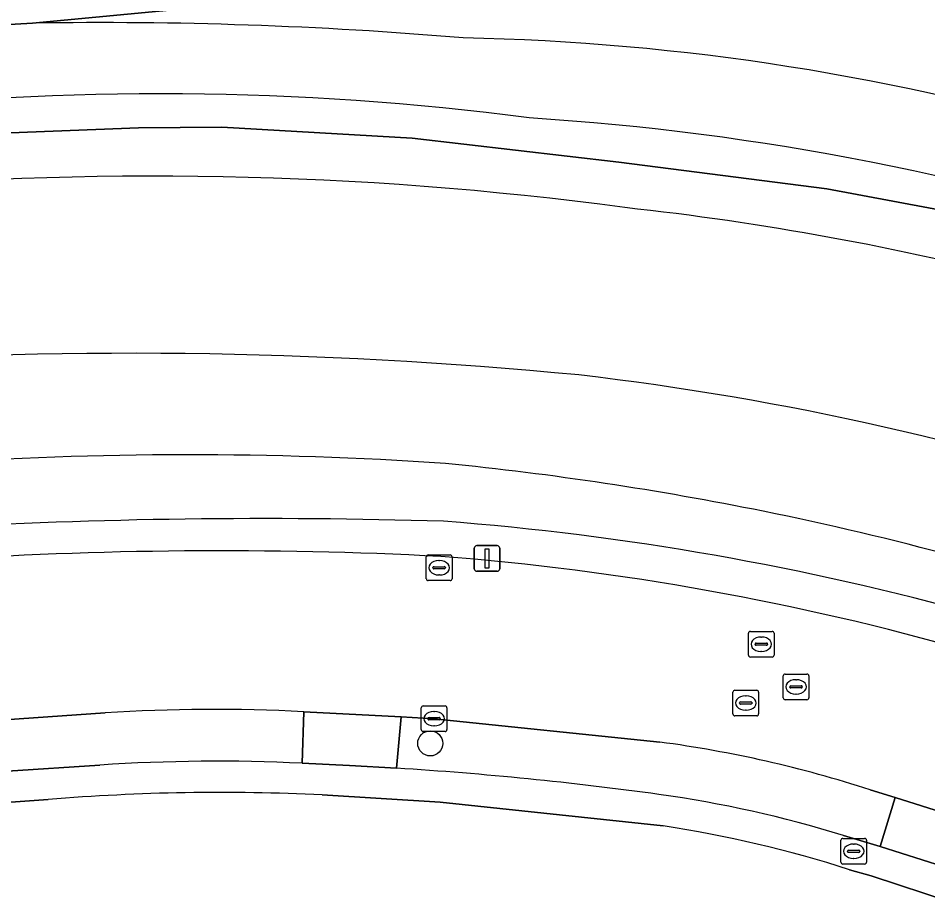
# Model space of a CAD drawing. Extents: x 160455 to 162082, y 388339 to 389736.
# Drawn here: x 160730.07 to 160765.52, y 389484.74 to 389519.23 of the extents above; entities that cross this region are included whole.
import ezdxf

# ---------------------------------------------------------------- set-up
doc = ezdxf.new("R2010")
doc.units = 0
for name, color, linetype in [('IMGEO_Boom', 7, 'Continuous'), ('IMGEO_Brandkraan', 7, 'Continuous'), ('IMGEO_Erf', 7, 'Continuous'), ('IMGEO_Gemengd_bos', 7, 'Continuous'), ('IMGEO_Groenvoorziening', 7, 'Continuous'), ('IMGEO_Kolk', 7, 'Continuous'), ('IMGEO_Lichtmast', 7, 'Continuous'), ('IMGEO_Oever', 7, 'Continuous'), ('IMGEO_Parkeervlak_open', 7, 'Continuous'), ('IMGEO_Rijbaan_lokaal_gesloten', 7, 'Continuous'), ('IMGEO_Rioolput', 7, 'Continuous'), ('IMGEO_Voetpad_open', 7, 'Continuous'), ('IMGEO_Waterloop', 7, 'Continuous')]:
    doc.layers.add(name, color=color, linetype=linetype)

msp = doc.modelspace()

# ---------------------------------------------------------------- linework, layer by layer
at = {"layer": 'IMGEO_Boom'}
msp.add_circle((160746.129, 389490.951), 0.489, dxfattribs=at)
at = {"layer": 'IMGEO_Brandkraan'}
for p, q in [((160762.136, 389486.32), (160762.136, 389487.172)), ((160762.211, 389487.246), (160763.063, 389487.246)), ((160762.624, 389487.026), (160762.649, 389487.026)), ((160763.137, 389487.172), (160763.137, 389486.32)), ((160762.395, 389486.74), (160762.395, 389486.752)), ((160762.833, 389486.703), (160762.435, 389486.703)), ((160762.438, 389486.789), (160762.836, 389486.789)), ((160762.879, 389486.752), (160762.879, 389486.74)), ((160763.063, 389486.246), (160762.211, 389486.246)), ((160762.647, 389486.466), (160762.622, 389486.466))]:
    msp.add_line(p, q, dxfattribs=at)
for points in [[(160762.136, 389486.32), (160762.136, 389487.172)], [(160762.211, 389487.246), (160763.063, 389487.246)], [(160763.137, 389487.172), (160763.137, 389486.32)], [(160763.063, 389486.246), (160762.211, 389486.246)]]:
    msp.add_lwpolyline(points, dxfattribs=at)
for centre, radius, start, end in [((160762.213, 389487.17), 0.0765, 91.552, 178.448), ((160762.213, 389487.17), 0.0765, 91.552, 178.448), ((160763.061, 389487.17), 0.0765, 1.552, 88.448), ((160763.061, 389487.17), 0.0765, 1.552, 88.448), ((160762.435, 389486.749), 0.0403, 85.8775, 175.7526), ((160762.432, 389486.739), 0.0366, 178.938, 274.7102), ((160762.836, 389486.746), 0.043, 264.8664, 352.4533), ((160762.84, 389486.751), 0.0386, 1.7309, 96.639), ((160762.213, 389486.322), 0.0765, 181.552, 268.448), ((160762.213, 389486.322), 0.0765, 181.552, 268.448), ((160763.061, 389486.322), 0.0765, 271.552, 358.448), ((160763.061, 389486.322), 0.0765, 271.552, 358.448)]:
    msp.add_arc(centre, radius, start, end, dxfattribs=at)
for centre, major_axis, ratio, start_param, end_param in [((160762.623, 389486.746), (-0.387, 0.002), 0.722429, 4.712389, 7.853982), ((160762.648, 389486.746), (-0.39, 0.002), 0.717154, 1.570796, 4.712389)]:
    msp.add_ellipse(centre, major_axis=major_axis, ratio=ratio, start_param=start_param, end_param=end_param, dxfattribs=at)
at = {"layer": 'IMGEO_Erf'}
for points in [[(160731.24, 389488.764), (160726.138, 389488.402), (160652.174, 389482.75), (160651.96, 389482.734), (160648.556, 389482.474), (160648.021, 389482.433), (160605.569, 389479.205), (160603.316, 389479.025), (160602.331, 389477.241), (160581.612, 389439.277), (160636.917, 389409.035), (160640.957, 389416.393)], [(160755.209, 389487.731), (160746.512, 389488.665), (160741.92, 389488.941)], [(160766.476, 389484.746), (160763.313, 389485.792), (160762.474, 389486.024)]]:
    msp.add_lwpolyline(points, dxfattribs=at)
for centre, radius, start, end in [((160737.933, 389407.234), 81.804, 87.20616, 94.6928), ((160748.347, 389442.212), 46.034, 72.1281, 81.4269)]:
    msp.add_arc(centre, radius, start, end, dxfattribs=at)
at = {"layer": 'IMGEO_Gemengd_bos'}
msp.add_lwpolyline([(160730.63, 389519.032), (160702.058, 389517.397), (160681.818, 389516.796), (160681.937, 389512.184), (160722.953, 389515.542)], dxfattribs=at)
for centre, radius, start, end in [((160733.302, 389352.345), 166.709, 85.14385, 90.91851), ((160745.618, 389425.596), 92.876, 73.15659, 88.8916), ((160735.643, 389406.228), 110.048, 82.50922, 96.62194), ((160743.549, 389413.235), 102.304, 71.32217, 86.39052)]:
    msp.add_arc(centre, radius, start, end, dxfattribs=at)
at = {"layer": 'IMGEO_Groenvoorziening'}
for points in [[(160659.755, 389522.536), (160659.229, 389520.45), (160658.706, 389518.375), (160658.629, 389518.068), (160681.818, 389516.796), (160702.058, 389517.397), (160730.63, 389519.032), (160736.801, 389519.616), (160748.096, 389520.08), (160759.208, 389519.625), (160752.008, 389522.489), (160747.056, 389522.694)], [(160747.056, 389522.694), (160752.008, 389522.489), (160759.208, 389519.625), (160748.096, 389520.08), (160736.801, 389519.616), (160730.63, 389519.032)], [(160621.404, 389506.376), (160661.358, 389509.016), (160697.011, 389512.059), (160728.084, 389514.695), (160734.762, 389514.957), (160738.002, 389514.977), (160745.424, 389514.551), (160753.479, 389513.609), (160761.595, 389512.577), (160769.727, 389511.047), (160789.359, 389504.875), (160802.397, 389499.455), (160814.091, 389494.526), (160819.752, 389491.721), (160826.019, 389488.64), (160838.873, 389481.282), (160848.924, 389475.97), (160861.351, 389468.172), (160878.942, 389456.33), (160888.506, 389450.118), (160899.169, 389442.36), (160908.436, 389435.434)]]:
    msp.add_lwpolyline(points, dxfattribs=at)
for centre, radius, start, end in [((160733.302, 389352.345), 166.709, 85.14385, 90.91851), ((160745.618, 389425.596), 92.876, 73.15659, 88.8916), ((160735.643, 389406.228), 110.048, 82.50922, 96.62194), ((160743.549, 389413.235), 102.304, 71.32217, 86.39052), ((160736.667, 389354.514), 147.691, 86.09419, 93.97916), ((160734.578, 389378.95), 123.511, 78.54337, 84.35528), ((160739.653, 389268.092), 231.623, 88.27143, 93.24945), ((160739.653, 389268.092), 231.623, 88.27143, 93.24945), ((160734.606, 389379.191), 123.269, 64.16842, 78.53378), ((160738.38, 389391.056), 108.868, 63.27151, 85.64877), ((160738.38, 389391.056), 108.868, 63.27151, 85.64877), ((160737.959, 389331.543), 166.917, 87.05153, 93.91728), ((160738.487, 389394.078), 104.472, 62.56654, 85.57628)]:
    msp.add_arc(centre, radius, start, end, dxfattribs=at)
at = {"layer": 'IMGEO_Kolk'}
for p, q in [((160746.051, 389498.298), (160746.903, 389498.298)), ((160745.976, 389497.372), (160745.976, 389498.224)), ((160746.464, 389498.078), (160746.489, 389498.078)), ((160746.977, 389498.224), (160746.977, 389497.372)), ((160746.235, 389497.792), (160746.235, 389497.804)), ((160746.673, 389497.755), (160746.275, 389497.755)), ((160746.278, 389497.841), (160746.676, 389497.841)), ((160746.719, 389497.804), (160746.719, 389497.792)), ((160746.903, 389497.298), (160746.051, 389497.298)), ((160746.487, 389497.518), (160746.462, 389497.518)), ((160745.779, 389491.488), (160745.779, 389492.34)), ((160745.854, 389492.414), (160746.706, 389492.414)), ((160746.78, 389492.34), (160746.78, 389491.488)), ((160746.038, 389491.908), (160746.038, 389491.92)), ((160746.081, 389491.957), (160746.479, 389491.957)), ((160746.267, 389492.194), (160746.292, 389492.194)), ((160746.522, 389491.92), (160746.522, 389491.908)), ((160746.476, 389491.871), (160746.078, 389491.871)), ((160746.29, 389491.634), (160746.265, 389491.634)), ((160746.706, 389491.414), (160745.854, 389491.414))]:
    msp.add_line(p, q, dxfattribs=at)
for points in [[(160746.051, 389498.298), (160746.903, 389498.298)], [(160745.976, 389497.372), (160745.976, 389498.224)], [(160746.977, 389498.224), (160746.977, 389497.372)], [(160746.903, 389497.298), (160746.051, 389497.298)], [(160745.779, 389491.488), (160745.779, 389492.34)], [(160745.854, 389492.414), (160746.706, 389492.414)], [(160746.78, 389492.34), (160746.78, 389491.488)], [(160746.706, 389491.414), (160745.854, 389491.414)]]:
    msp.add_lwpolyline(points, dxfattribs=at)
for centre, radius, start, end in [((160746.053, 389498.222), 0.0765, 91.552, 178.448), ((160746.053, 389498.222), 0.0765, 91.552, 178.448), ((160746.901, 389498.222), 0.0765, 1.552, 88.448), ((160746.901, 389498.222), 0.0765, 1.552, 88.448), ((160746.275, 389497.801), 0.0403, 85.8775, 175.7526), ((160746.272, 389497.791), 0.0366, 178.938, 274.7102), ((160746.676, 389497.798), 0.043, 264.8664, 352.4533), ((160746.68, 389497.803), 0.0386, 1.7309, 96.639), ((160746.053, 389497.374), 0.0765, 181.552, 268.448), ((160746.053, 389497.374), 0.0765, 181.552, 268.448), ((160746.901, 389497.374), 0.0765, 271.552, 358.448), ((160746.901, 389497.374), 0.0765, 271.552, 358.448), ((160745.856, 389492.338), 0.0765, 91.552, 178.448), ((160745.856, 389492.338), 0.0765, 91.552, 178.448), ((160746.704, 389492.338), 0.0765, 1.552, 88.448), ((160746.704, 389492.338), 0.0765, 1.552, 88.448), ((160746.078, 389491.917), 0.0403, 85.8775, 175.7526), ((160746.075, 389491.907), 0.0366, 178.938, 274.7102), ((160746.479, 389491.914), 0.043, 264.8664, 352.4533), ((160746.483, 389491.919), 0.0386, 1.7309, 96.639), ((160745.856, 389491.49), 0.0765, 181.552, 268.448), ((160745.856, 389491.49), 0.0765, 181.552, 268.448), ((160746.704, 389491.49), 0.0765, 271.552, 358.448), ((160746.704, 389491.49), 0.0765, 271.552, 358.448)]:
    msp.add_arc(centre, radius, start, end, dxfattribs=at)
for centre, major_axis, ratio, start_param, end_param in [((160746.463, 389497.798), (-0.387, 0.002), 0.722429, 4.712389, 7.853982), ((160746.488, 389497.798), (-0.39, 0.002), 0.717154, 1.570796, 4.712389), ((160746.266, 389491.914), (-0.387, 0.002), 0.722429, 4.712389, 7.853982), ((160746.291, 389491.914), (-0.39, 0.002), 0.717154, 1.570796, 4.712389)]:
    msp.add_ellipse(centre, major_axis=major_axis, ratio=ratio, start_param=start_param, end_param=end_param, dxfattribs=at)
at = {"layer": 'IMGEO_Lichtmast'}
for p, q in [((160747.947, 389498.661), (160748.737, 389498.661)), ((160748.737, 389498.661), (160747.947, 389498.661)), ((160747.847, 389497.761), (160747.847, 389498.561)), ((160747.847, 389498.561), (160747.847, 389497.761)), ((160748.837, 389498.561), (160748.837, 389497.761)), ((160748.837, 389497.761), (160748.837, 389498.561)), ((160748.737, 389497.661), (160747.947, 389497.661)), ((160747.947, 389497.661), (160748.737, 389497.661))]:
    msp.add_line(p, q, dxfattribs=at)
msp.add_lwpolyline([(160748.267, 389498.536), (160748.417, 389498.536), (160748.417, 389497.786), (160748.267, 389497.786), (160748.267, 389498.536)], dxfattribs=at)
for centre, start, end in [((160747.947, 389498.561), 90, 180), ((160747.947, 389498.561), 90, 180), ((160748.737, 389498.561), 0, 90), ((160748.737, 389498.561), 360, 90), ((160747.947, 389497.761), 180, 270), ((160747.947, 389497.761), 180, 270), ((160748.737, 389497.761), 270, 0), ((160748.737, 389497.761), 270, 0)]:
    msp.add_arc(centre, 0.1, start, end, dxfattribs=at)
at = {"layer": 'IMGEO_Oever'}
msp.add_lwpolyline([(160848.262, 389474.709), (160838.385, 389480.097), (160825.438, 389487.411), (160819.41, 389490.775), (160813.837, 389493.655), (160807.054, 389496.747), (160802.397, 389499.455), (160789.359, 389504.875), (160769.727, 389511.047), (160761.595, 389512.577), (160753.479, 389513.609), (160745.424, 389514.551), (160738.002, 389514.977), (160734.762, 389514.957), (160728.084, 389514.695), (160697.011, 389512.059), (160661.358, 389509.016), (160621.404, 389506.376)], dxfattribs=at)
for centre, radius, start, end in [((160735.354, 389375.408), 137.662, 82.33668, 95.41564), ((160741.796, 389401.916), 110.569, 67.09546, 83.81365), ((160734.474, 389325.416), 180.743, 84.45985, 94.20389), ((160738.852, 389392.763), 113.308, 71.15874, 83.37595), ((160736.667, 389354.514), 147.691, 86.09419, 93.97916), ((160734.578, 389378.95), 123.511, 78.54337, 84.35528), ((160734.606, 389379.191), 123.269, 64.16842, 78.53378)]:
    msp.add_arc(centre, radius, start, end, dxfattribs=at)
at = {"layer": 'IMGEO_Parkeervlak_open'}
for points in [[(160733.454, 389492.14), (160726.734, 389491.676), (160724.529, 389491.507), (160724.692, 389489.51), (160729.654, 389489.868), (160733.25, 389490.105)], [(160741.139, 389490.177), (160741.196, 389492.187)], [(160755.084, 389491), (160746.28, 389491.913), (160744.995, 389491.991), (160744.816, 389489.986)], [(160762.238, 389487.358), (160763.662, 389486.929), (160764.255, 389488.846), (160763.282, 389489.14)]]:
    msp.add_lwpolyline(points, dxfattribs=at)
for centre, radius, start, end in [((160737.74, 389423.797), 68.478, 87.10715, 93.5885), ((160748.901, 389444.754), 46.658, 72.0484, 82.3854), ((160737.822, 389421.355), 68.902, 87.24092, 93.80489), ((160735.798, 389348.163), 142.109, 82.21604, 86.36166), ((160748.675, 389443.493), 45.915, 72.8181, 82.0248)]:
    msp.add_arc(centre, radius, start, end, dxfattribs=at)
at = {"layer": 'IMGEO_Rijbaan_lokaal_gesloten'}
for points in [[(160665.542, 389487.029), (160666.521, 389487.117), (160669.034, 389487.294), (160683.381, 389488.383), (160686.625, 389488.644), (160686.852, 389488.639), (160702.956, 389489.846), (160706.431, 389490.104), (160707.247, 389490.174), (160721.381, 389491.261), (160724.529, 389491.507), (160726.734, 389491.676), (160733.454, 389492.14)], [(160741.196, 389492.187), (160744.995, 389491.991), (160746.28, 389491.913), (160755.084, 389491)], [(160763.282, 389489.14), (160764.255, 389488.846), (160767.582, 389487.79)]]:
    msp.add_lwpolyline(points, dxfattribs=at)
for centre, radius, start, end in [((160737.959, 389331.543), 166.917, 87.05153, 93.91728), ((160738.487, 389394.078), 104.472, 62.56654, 85.57628), ((160737.74, 389423.797), 68.478, 87.10715, 93.5885), ((160748.901, 389444.754), 46.658, 72.0484, 82.3854)]:
    msp.add_arc(centre, radius, start, end, dxfattribs=at)
at = {"layer": 'IMGEO_Rioolput'}
for p, q in [((160758.533, 389494.393), (160758.533, 389495.245)), ((160758.608, 389495.319), (160759.46, 389495.319)), ((160759.021, 389495.099), (160759.046, 389495.099)), ((160759.534, 389495.245), (160759.534, 389494.393)), ((160758.792, 389494.813), (160758.792, 389494.825)), ((160759.23, 389494.776), (160758.832, 389494.776)), ((160758.835, 389494.862), (160759.233, 389494.862)), ((160759.276, 389494.825), (160759.276, 389494.813)), ((160759.044, 389494.539), (160759.019, 389494.539)), ((160759.46, 389494.319), (160758.608, 389494.319)), ((160759.888, 389492.729), (160759.888, 389493.581)), ((160759.963, 389493.655), (160760.815, 389493.655)), ((160760.376, 389493.435), (160760.401, 389493.435)), ((160760.889, 389493.581), (160760.889, 389492.729)), ((160758.004, 389493.024), (160758.856, 389493.024)), ((160760.147, 389493.149), (160760.147, 389493.161)), ((160760.585, 389493.112), (160760.187, 389493.112)), ((160760.19, 389493.198), (160760.588, 389493.198)), ((160760.631, 389493.161), (160760.631, 389493.149)), ((160757.929, 389492.098), (160757.929, 389492.95)), ((160758.417, 389492.804), (160758.442, 389492.804)), ((160758.93, 389492.95), (160758.93, 389492.098)), ((160760.815, 389492.655), (160759.963, 389492.655)), ((160760.399, 389492.875), (160760.374, 389492.875)), ((160758.188, 389492.518), (160758.188, 389492.53)), ((160758.626, 389492.481), (160758.228, 389492.481)), ((160758.231, 389492.567), (160758.629, 389492.567)), ((160758.672, 389492.53), (160758.672, 389492.518)), ((160758.856, 389492.024), (160758.004, 389492.024)), ((160758.44, 389492.244), (160758.415, 389492.244))]:
    msp.add_line(p, q, dxfattribs=at)
for points in [[(160758.533, 389494.393), (160758.533, 389495.245)], [(160758.608, 389495.319), (160759.46, 389495.319)], [(160759.534, 389495.245), (160759.534, 389494.393)], [(160759.46, 389494.319), (160758.608, 389494.319)], [(160759.888, 389492.729), (160759.888, 389493.581)], [(160759.963, 389493.655), (160760.815, 389493.655)], [(160760.889, 389493.581), (160760.889, 389492.729)], [(160758.004, 389493.024), (160758.856, 389493.024)], [(160757.929, 389492.098), (160757.929, 389492.95)], [(160758.93, 389492.95), (160758.93, 389492.098)], [(160760.815, 389492.655), (160759.963, 389492.655)], [(160758.856, 389492.024), (160758.004, 389492.024)]]:
    msp.add_lwpolyline(points, dxfattribs=at)
for centre, radius, start, end in [((160758.61, 389495.243), 0.0765, 91.552, 178.448), ((160758.61, 389495.243), 0.0765, 91.552, 178.448), ((160759.458, 389495.243), 0.0765, 1.552, 88.448), ((160759.458, 389495.243), 0.0765, 1.552, 88.448), ((160758.832, 389494.822), 0.0403, 85.8775, 175.7526), ((160758.829, 389494.812), 0.0366, 178.938, 274.7102), ((160759.233, 389494.819), 0.043, 264.8664, 352.4533), ((160759.237, 389494.824), 0.0386, 1.7309, 96.639), ((160758.61, 389494.395), 0.0765, 181.552, 268.448), ((160758.61, 389494.395), 0.0765, 181.552, 268.448), ((160759.458, 389494.395), 0.0765, 271.552, 358.448), ((160759.458, 389494.395), 0.0765, 271.552, 358.448), ((160759.965, 389493.579), 0.0765, 91.552, 178.448), ((160759.965, 389493.579), 0.0765, 91.552, 178.448), ((160760.813, 389493.579), 0.0765, 1.552, 88.448), ((160760.813, 389493.579), 0.0765, 1.552, 88.448), ((160758.006, 389492.948), 0.0765, 91.552, 178.448), ((160758.006, 389492.948), 0.0765, 91.552, 178.448), ((160758.854, 389492.948), 0.0765, 1.552, 88.448), ((160758.854, 389492.948), 0.0765, 1.552, 88.448), ((160760.187, 389493.158), 0.0403, 85.8775, 175.7526), ((160760.184, 389493.148), 0.0366, 178.938, 274.7102), ((160760.588, 389493.155), 0.043, 264.8664, 352.4533), ((160760.592, 389493.16), 0.0386, 1.7309, 96.639), ((160759.965, 389492.731), 0.0765, 181.552, 268.448), ((160759.965, 389492.731), 0.0765, 181.552, 268.448), ((160760.813, 389492.731), 0.0765, 271.552, 358.448), ((160760.813, 389492.731), 0.0765, 271.552, 358.448), ((160758.228, 389492.527), 0.0403, 85.8775, 175.7526), ((160758.225, 389492.517), 0.0366, 178.938, 274.7102), ((160758.629, 389492.524), 0.043, 264.8664, 352.4533), ((160758.633, 389492.529), 0.0386, 1.7309, 96.639), ((160758.006, 389492.1), 0.0765, 181.552, 268.448), ((160758.006, 389492.1), 0.0765, 181.552, 268.448), ((160758.854, 389492.1), 0.0765, 271.552, 358.448), ((160758.854, 389492.1), 0.0765, 271.552, 358.448)]:
    msp.add_arc(centre, radius, start, end, dxfattribs=at)
for centre, major_axis, ratio, start_param, end_param in [((160759.02, 389494.819), (-0.387, 0.002), 0.722429, 4.712389, 7.853982), ((160759.045, 389494.819), (-0.39, 0.002), 0.717154, 1.570796, 4.712389), ((160760.375, 389493.155), (-0.387, 0.002), 0.722429, 4.712389, 7.853982), ((160760.4, 389493.155), (-0.39, 0.002), 0.717154, 1.570796, 4.712389), ((160758.416, 389492.524), (-0.387, 0.002), 0.722429, 4.712389, 7.853982), ((160758.441, 389492.524), (-0.39, 0.002), 0.717154, 1.570796, 4.712389)]:
    msp.add_ellipse(centre, major_axis=major_axis, ratio=ratio, start_param=start_param, end_param=end_param, dxfattribs=at)
at = {"layer": 'IMGEO_Voetpad_open'}
for points in [[(160744.995, 389491.991), (160741.196, 389492.187), (160741.139, 389490.177), (160742.978, 389490.083), (160744.816, 389489.986)], [(160764.255, 389488.846), (160763.662, 389486.929), (160766.948, 389485.891), (160767.582, 389487.79)]]:
    msp.add_lwpolyline(points, close=True, dxfattribs=at)
for points in [[(160744.816, 389489.986), (160742.978, 389490.083), (160741.139, 389490.177)], [(160733.25, 389490.105), (160729.654, 389489.868), (160724.692, 389489.51), (160721.525, 389489.252), (160706.595, 389488.11), (160703.106, 389487.849), (160686.978, 389486.634), (160683.512, 389486.373), (160669.193, 389485.294), (160665.705, 389485.008), (160651.878, 389483.958), (160648.397, 389483.685), (160633.975, 389482.576), (160630.791, 389482.315), (160605.722, 389480.432), (160603.875, 389480.278), (160603.316, 389479.025), (160605.569, 389479.205), (160648.021, 389482.433)], [(160648.021, 389482.433), (160648.556, 389482.474), (160651.96, 389482.734), (160652.174, 389482.75), (160726.138, 389488.402), (160731.24, 389488.764)], [(160741.92, 389488.941), (160746.512, 389488.665), (160755.209, 389487.731)], [(160766.948, 389485.891), (160763.662, 389486.929), (160762.238, 389487.358)], [(160762.474, 389486.024), (160763.313, 389485.792), (160766.476, 389484.746)]]:
    msp.add_lwpolyline(points, dxfattribs=at)
for centre, radius, start, end in [((160737.822, 389421.355), 68.902, 87.24092, 93.80489), ((160735.798, 389348.163), 142.109, 82.21604, 86.36166), ((160737.933, 389407.234), 81.804, 87.20616, 94.6928), ((160748.675, 389443.493), 45.915, 72.8181, 82.0248), ((160748.347, 389442.212), 46.034, 72.1281, 81.4269)]:
    msp.add_arc(centre, radius, start, end, dxfattribs=at)
at = {"layer": 'IMGEO_Waterloop'}
for centre, radius, start, end in [((160735.354, 389375.408), 137.662, 82.33668, 95.41564), ((160741.796, 389401.916), 110.569, 67.09546, 83.81365), ((160734.474, 389325.416), 180.743, 84.45985, 94.20389), ((160738.852, 389392.763), 113.308, 71.15874, 83.37595)]:
    msp.add_arc(centre, radius, start, end, dxfattribs=at)

doc.saveas('drawing.dxf')
